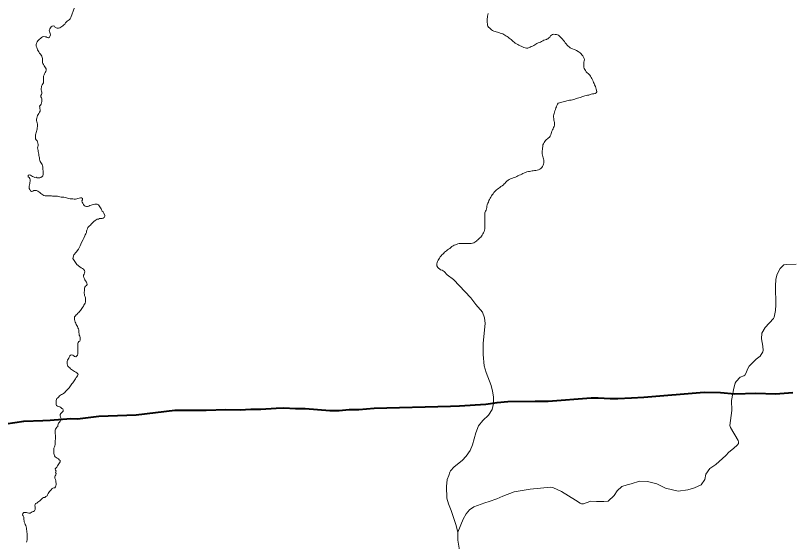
# Model space of a CAD drawing. Extents: x -1643653 to 4543381, y 1624270 to 13878484.
# Drawn here: x 610410 to 612033, y 8911990 to 8913088 of the extents above; entities that cross this region are included whole.
import ezdxf

# ---------------------------------------------------------------- set-up
doc = ezdxf.new("R2010")
doc.units = 0
doc.header["$LTSCALE"] = 160
doc.layers.add('6', color=7, linetype='Continuous', lineweight=13)
doc.layers.add('60', color=7, linetype='Continuous', lineweight=13)

msp = doc.modelspace()

# ---------------------------------------------------------------- linework, layer by layer
at = {"layer": '6'}
for points in [[(610533.2, 8913105.3), (610525.4, 8913084.2)], [(611397.7, 8913092.6), (611396.8, 8913089.8), (611396.4, 8913087.2), (611396, 8913084.5), (611395.7, 8913081.9), (611395.7, 8913079.2), (611395.7, 8913078.9)], [(610525.4, 8913084.2), (610525.2, 8913084), (610523.8, 8913081.7), (610522, 8913079.7), (610520.1, 8913078.1), (610517.9, 8913076.8), (610516.1, 8913074.9), (610514.3, 8913072.9), (610512.9, 8913070.6), (610511.1, 8913068.7), (610509, 8913066.9), (610506.9, 8913065.2), (610504.8, 8913063.8), (610502.6, 8913062.7), (610500.1, 8913062.3), (610497.2, 8913062.1), (610495, 8913062.6), (610492.6, 8913063.5), (610491.2, 8913065.9), (610489, 8913067.2), (610486.6, 8913066.3), (610484.7, 8913064.7), (610482.8, 8913062.8), (610481.3, 8913060.5), (610480.3, 8913058.2), (610480.7, 8913055.6), (610481.7, 8913053.3), (610482.2, 8913050.7), (610482.8, 8913048.2), (610482.2, 8913045.7), (610480.8, 8913043.5), (610478.9, 8913041.8), (610476.4, 8913042.4), (610474.2, 8913043.6), (610471.6, 8913044), (610469.1, 8913044.3), (610466.4, 8913044), (610464.5, 8913042.3), (610462.4, 8913040.8), (610460.3, 8913039.3), (610458.4, 8913037.4), (610456.6, 8913035.5), (610455.2, 8913033.2), (610454.1, 8913030.7), (610453.4, 8913027.8), (610453.2, 8913024.5), (610454.2, 8913022), (610454.9, 8913019.4), (610455.8, 8913017), (610457, 8913014.7), (610458.5, 8913012.5), (610460.3, 8913009.9), (610461.9, 8913007.7), (610463.3, 8913005.6), (610464.7, 8913003.4), (610465.7, 8913001.1), (610466.5, 8912998.6), (610466.2, 8912995.8), (610466, 8912993.3), (610466, 8912990.6), (610466.7, 8912988.2), (610468.1, 8912985.8), (610469.7, 8912983.7), (610471.1, 8912981.4), (610472.7, 8912979.4)], [(611395.7, 8913078.9), (611395.6, 8913076.5), (611395.7, 8913073.8), (611396, 8913071.1), (611396.2, 8913068.6), (611397, 8913066), (611398.5, 8913063.9), (611400.7, 8913062.2), (611402.5, 8913060.4), (611404.7, 8913058.6), (611406.9, 8913057.2), (611409.4, 8913056.1), (611411.9, 8913055.3), (611414.3, 8913054.5), (611417.4, 8913053.4), (611420, 8913052.7), (611422.7, 8913051.8), (611425.5, 8913050.9), (611428.1, 8913050.1), (611430.4, 8913049), (611432.6, 8913047.7), (611434.7, 8913046.2), (611437.3, 8913044.6), (611439.4, 8913043), (611441.7, 8913041.3), (611443.8, 8913039.7), (611445.7, 8913038.1), (611448, 8913036.2), (611449.9, 8913034.5), (611452.1, 8913032.6), (611454.1, 8913030.9), (611456.5, 8913029.3), (611459.3, 8913027.7), (611461.8, 8913026.6), (611464.3, 8913025.3), (611466.6, 8913024.2), (611469.6, 8913022.7), (611472.2, 8913021.6), (611475.1, 8913021), (611477.7, 8913020.6), (611480.2, 8913020.6), (611482.9, 8913021.6), (611485.4, 8913022.6), (611487.7, 8913023.6), (611490.2, 8913024.5), (611492.8, 8913025.7), (611495.1, 8913027), (611497.1, 8913028.5), (611499.5, 8913029.9), (611502, 8913031.3), (611504.6, 8913032), (611507.2, 8913032.7), (611509.2, 8913034.3), (611511.5, 8913035.9), (611514, 8913036.9), (611516.8, 8913037.4), (611519.3, 8913038.6), (611520, 8913038.8), (611522.3, 8913040.1), (611524.5, 8913041.8), (611526.4, 8913043.5), (611528.1, 8913045.8), (611529.9, 8913047.7), (611532.3, 8913049), (611534.8, 8913049.2)], [(611534.8, 8913049.2), (611537.3, 8913048.8), (611540, 8913048.5), (611542.5, 8913048.3), (611544.8, 8913047.1), (611546.9, 8913045.1), (611548.7, 8913043.4), (611551.1, 8913041.3), (611552.8, 8913039.4), (611555.1, 8913036.4), (611556.8, 8913034.2), (611558.5, 8913031.5), (611560.3, 8913029.1), (611562.5, 8913026.8), (611564.6, 8913024.6), (611566.6, 8913022.8), (611568.8, 8913021.3), (611571.4, 8913019.7), (611574.1, 8913018.7), (611577, 8913017.7), (611579.6, 8913016.7), (611582.4, 8913015.1)], [(611582.4, 8913015.1), (611585.3, 8913013.1), (611587.7, 8913011.9), (611589.8, 8913010.3), (611591.8, 8913008.4), (611593.6, 8913006.2), (611595.2, 8913004.2), (611596.8, 8913001.8), (611598.2, 8912998.9), (611598.5, 8912996.2), (611598, 8912993.7), (611597.6, 8912991.2), (611597.5, 8912988.7), (611597.5, 8912985.6), (611597.4, 8912982.9), (611597.5, 8912980.4), (611598, 8912977.9), (611599.4, 8912975.5), (611600.7, 8912973.4), (611602.5, 8912971), (611604.1, 8912968.9), (611606.2, 8912967.2), (611608.2, 8912965.7), (611610, 8912963.7), (611611.6, 8912961.6), (611613.1, 8912959.3), (611614.4, 8912957.1), (611615.5, 8912954.4), (611616.7, 8912951.6), (611617.8, 8912948.7), (611618.8, 8912946.4), (611620, 8912943.5), (611621.5, 8912939.9), (611622.6, 8912937.4), (611623.5, 8912934.9), (611624.2, 8912932.3), (611624.4, 8912929.4), (611623.5, 8912927), (611621.1, 8912925.6), (611618.3, 8912925.2), (611615.7, 8912924.9), (611613.1, 8912924.1), (611610.4, 8912923.3), (611607.7, 8912922.4), (611604.8, 8912921.8), (611602.4, 8912921.2), (611599.8, 8912920.6), (611597.3, 8912920), (611594.7, 8912919), (611592.2, 8912917.8), (611589.6, 8912917), (611586.9, 8912916.3), (611583.9, 8912915.7), (611581.2, 8912915), (611578.8, 8912914), (611576.2, 8912913), (611573.7, 8912912.3), (611570.8, 8912911.9), (611567.5, 8912911.6), (611564.6, 8912910.8), (611561.9, 8912910.3), (611559.5, 8912909.7), (611556.7, 8912908.9), (611554.1, 8912908.1), (611551.6, 8912907.6)], [(610472.7, 8912979.4), (610474.1, 8912977.1), (610474.3, 8912974.6), (610473.3, 8912971.7), (610472.1, 8912969.3), (610470.7, 8912966.8), (610469.7, 8912964.4), (610468.6, 8912962), (610468.2, 8912959.3), (610468.7, 8912956.7), (610468.7, 8912954.1), (610468.7, 8912951.1), (610468.2, 8912948.2), (610466.8, 8912945.8), (610465.7, 8912943.4), (610464.4, 8912941.1), (610463.9, 8912938.6), (610463.8, 8912936), (610463.7, 8912933.4), (610464, 8912930.7), (610465.1, 8912928.2), (610465.2, 8912925.7), (610463.9, 8912923.4), (610462.9, 8912921.1), (610462.7, 8912918.6), (610464.4, 8912916.8), (610465.1, 8912914.2), (610465.1, 8912911.5), (610465, 8912908.8), (610464.4, 8912906.3), (610463.5, 8912903.5), (610461.8, 8912901.5), (610460.4, 8912899.3), (610460.5, 8912896.7), (610460.9, 8912894.1), (610461.2, 8912891.5), (610461.1, 8912889)], [(611551.6, 8912907.6), (611549.1, 8912906.8), (611546.5, 8912906.4), (611544.1, 8912905.3), (611542.3, 8912903.2), (611541.3, 8912900.8), (611540.1, 8912897.8), (611539.2, 8912895.4), (611538.1, 8912892.1), (611537, 8912889.5), (611536.2, 8912886.6), (611535.8, 8912884), (611534.9, 8912881.6), (611534.4, 8912879.1), (611534.4, 8912875.9), (611534.5, 8912873.1), (611534.8, 8912870.2), (611535.5, 8912867.5), (611535.9, 8912864.7), (611536.2, 8912862.1), (611536.2, 8912859.5), (611535.4, 8912856.9), (611534.4, 8912854.6), (611533.1, 8912851.8), (611531.8, 8912849.5), (611530.6, 8912846.9), (611529.7, 8912844.3), (611529.1, 8912841.9), (611528.2, 8912839), (611526.9, 8912836.3), (611525.5, 8912834.1), (611523.2, 8912832.4), (611521.2, 8912830.7), (611519.2, 8912829.2), (611517.3, 8912827.2), (611515.8, 8912825.1), (611514.4, 8912823)], [(610461.1, 8912889), (610460.2, 8912886.6), (610459, 8912884.1), (610457.3, 8912881.8), (610456.1, 8912879.3), (610455.2, 8912876.8), (610454.5, 8912874.4), (610454.1, 8912871.8), (610453.8, 8912869.2), (610454.6, 8912866.6), (610455.5, 8912864), (610455.9, 8912861.6), (610456.1, 8912859), (610455.8, 8912856.5), (610455.5, 8912853.8), (610455.1, 8912851.4), (610454.6, 8912848.8), (610453.9, 8912846.3), (610453.4, 8912843.8), (610452.7, 8912841.3), (610451.9, 8912838.9), (610451.8, 8912836.3), (610451.7, 8912833.7), (610452, 8912831.1), (610453.3, 8912828.9), (610454.9, 8912826.9), (610456.1, 8912824.6), (610456.9, 8912821.9), (610457.3, 8912819.3), (610457.4, 8912816.7), (610456.8, 8912814.2), (610455.9, 8912811.8), (610456.5, 8912809.3), (610457, 8912806.7), (610457.5, 8912804.1), (610458.1, 8912801.3), (610458.6, 8912798.8), (610459, 8912796.3), (610459.4, 8912793.5), (610459.9, 8912791.1), (610460.2, 8912788.5), (610460.6, 8912785.9), (610461.6, 8912783.6), (610462.8, 8912781.4), (610464.2, 8912779.2), (610465.8, 8912777.2), (610466.5, 8912774.8), (610466.8, 8912772.2), (610467, 8912769.3), (610467.2, 8912766.7), (610467.5, 8912764), (610467.6, 8912761.4), (610467.6, 8912758.8), (610467.5, 8912756.3), (610467.1, 8912753.9), (610465.3, 8912752), (610462.9, 8912750.2), (610460.6, 8912749.4), (610457.8, 8912749.3), (610455.3, 8912749.6), (610453, 8912750.6), (610450.4, 8912750.4), (610447.8, 8912751.3), (610445.6, 8912752.5), (610443.4, 8912753.9)], [(611514.4, 8912823), (611513.2, 8912820.6), (611512.1, 8912818.1), (611511.7, 8912814.8), (611511.3, 8912811.7), (611510.9, 8912808.6), (611510.4, 8912805.7), (611510.3, 8912802.6), (611510.2, 8912799.7), (611510.8, 8912797.1), (611511.6, 8912794.2), (611512.6, 8912791.5), (611513.5, 8912789), (611513.7, 8912786.4), (611513.7, 8912783.8), (611513.6, 8912780.8), (611513.3, 8912778.2), (611512.4, 8912775.8), (611511, 8912773.3), (611509.5, 8912771.1), (611507.4, 8912769.1), (611505.2, 8912767.7), (611502.7, 8912766.2), (611499.8, 8912765.3), (611497, 8912764.9), (611494.4, 8912764.6), (611491.8, 8912764.3), (611489.3, 8912763.8), (611486.7, 8912763.4), (611484.2, 8912763), (611481.5, 8912762.6), (611478.4, 8912761.8), (611475.9, 8912760.8), (611473.2, 8912759.7), (611470.2, 8912758.4), (611467.9, 8912757.2), (611465.2, 8912756), (611462.3, 8912755), (611459.4, 8912753.8), (611457.2, 8912752.4), (611454.9, 8912751), (611452.6, 8912750.1), (611449.9, 8912749.3), (611446.9, 8912748.2), (611444.4, 8912747), (611441.5, 8912745.6), (611439.2, 8912744.3), (611436.5, 8912742.4), (611434.8, 8912740.4), (611433.3, 8912738.3), (611431.3, 8912736.6), (611429.4, 8912734.9), (611426.6, 8912732.7), (611424.2, 8912731.1), (611421.6, 8912729.2), (611419.5, 8912727.6), (611417.4, 8912726.1), (611415.1, 8912724.3), (611413.2, 8912722.5), (611411.4, 8912720.7), (611409.7, 8912718.6), (611407.8, 8912716.1), (611406, 8912713.8), (611404.5, 8912711.6), (611403.1, 8912709)], [(610443.4, 8912753.9), (610441.1, 8912755), (610438.7, 8912755.7), (610436.6, 8912754.2), (610436.6, 8912751.7), (610438.3, 8912749.8), (610440, 8912747.9), (610440.5, 8912745.4), (610440.4, 8912742.7), (610440.2, 8912740), (610439.6, 8912737.5), (610438.9, 8912734.9), (610438.6, 8912732.3), (610438.6, 8912729.7), (610438.8, 8912727.2), (610439.8, 8912724.8), (610441.4, 8912722.4), (610443.5, 8912721), (610446.1, 8912721.6), (610448.4, 8912722.8), (610451.3, 8912723.1), (610453.8, 8912722.7), (610456.3, 8912721.6), (610458.5, 8912720.2), (610460.6, 8912718.7), (610462.7, 8912717), (610464.8, 8912715.6), (610466.8, 8912713.9), (610469.1, 8912712.5), (610471.6, 8912711.9), (610474.2, 8912711.9), (610476.9, 8912711.8), (610479.6, 8912711.8), (610482.2, 8912712.1), (610484.9, 8912711.5), (610487.4, 8912711), (610489.9, 8912710.8)], [(610489.9, 8912710.8), (610492.5, 8912710.9), (610495.2, 8912711.1), (610497.8, 8912711.1), (610500.5, 8912710.7), (610502.8, 8912709.7), (610505.4, 8912709.1), (610508.1, 8912708.8), (610510.9, 8912708.7), (610513.6, 8912708.4), (610516.3, 8912707.8), (610518.8, 8912707.1), (610521.4, 8912706.4), (610523.9, 8912705.7), (610526.8, 8912705.4), (610529.8, 8912705.3), (610532.6, 8912705.2), (610535.2, 8912705.2), (610537.9, 8912705.4), (610540.4, 8912706.1), (610543.1, 8912707.2), (610545.6, 8912707.8), (610548.1, 8912707.8), (610550.1, 8912706.2), (610549.6, 8912703.7), (610548.7, 8912701.3), (610549.3, 8912698.8), (610550.4, 8912696.3), (610551.8, 8912694), (610553.3, 8912691.8), (610555.4, 8912690.4), (610558, 8912689.6), (610560.6, 8912689.5), (610563.1, 8912690), (610565.4, 8912691.3), (610567.7, 8912692.3), (610570.3, 8912693.2), (610572.8, 8912693.9), (610575.6, 8912694.6), (610578.2, 8912694.7), (610580.7, 8912694.3), (610583, 8912692.9), (610584.6, 8912691), (610586, 8912688.9), (610587.2, 8912686.6), (610588.6, 8912684.5), (610589.9, 8912682.3), (610591.3, 8912680.1), (610593, 8912678.1), (610594.4, 8912675.4), (610596.4, 8912670.8)], [(611403.1, 8912709), (611401.6, 8912706.8), (611400.3, 8912704.3), (611399.2, 8912701.8), (611398, 8912698.8), (611396.9, 8912696.2), (611395.6, 8912693.2), (611394.7, 8912690.2), (611394.6, 8912687.5), (611394.3, 8912684.4), (611393.4, 8912682), (611392.1, 8912679.5), (611390.9, 8912676.1), (611390.4, 8912673.4), (611390.4, 8912670.8), (611390.6, 8912668.1), (611390.9, 8912665.3), (611390.9, 8912662), (611390.8, 8912659.3), (611390.8, 8912656.5), (611390.8, 8912653.8), (611390.7, 8912651.2), (611390.7, 8912648.4), (611390.7, 8912645.5), (611390.6, 8912642.6), (611390.1, 8912639.8), (611389.2, 8912637.2), (611387.9, 8912634.5), (611386.7, 8912632.2), (611385.1, 8912629.7), (611383.5, 8912627.6), (611382, 8912625.6), (611380.2, 8912623.8), (611378.3, 8912621.9), (611376.3, 8912620.2), (611374.2, 8912618.5), (611373.7, 8912618.1)], [(610596.4, 8912670.8), (610596.7, 8912669.8), (610596.7, 8912669.2), (610596.2, 8912667.9), (610595.2, 8912666.8), (610593.2, 8912665.4), (610590.7, 8912664.7), (610588, 8912664.5), (610585.4, 8912664.6), (610583.1, 8912663.3), (610580.5, 8912662.8), (610578.3, 8912661.4), (610576.1, 8912660.1), (610573.9, 8912658.5), (610571.9, 8912656.7), (610570, 8912654.9), (610568.2, 8912652.8), (610566.5, 8912650.8), (610564.6, 8912648.9), (610562.6, 8912647.3), (610560.9, 8912645.4), (610560.2, 8912642.6), (610559.3, 8912640.2), (610558.6, 8912637.8), (610558.2, 8912635.1), (610557.1, 8912632.7), (610555.7, 8912630.5), (610554.6, 8912628), (610552.4, 8912623.1)], [(610552.4, 8912623.1), (610551.4, 8912620.9), (610547.8, 8912614.2), (610544.7, 8912607.2), (610541.2, 8912600.6), (610536.7, 8912594.4), (610532, 8912588.5), (610530, 8912581.1), (610534.2, 8912574.9), (610538.4, 8912568.3), (610544.2, 8912563.2), (610547.2, 8912561.2), (610549.8, 8912559.8), (610551.9, 8912558.4), (610554, 8912555.9), (610554.6, 8912553.2), (610554.3, 8912550.7), (610553.1, 8912548.5), (610552.2, 8912546.2), (610552.2, 8912543.7), (610552.8, 8912541.2), (610554, 8912538.7), (610555.1, 8912536.3), (610556.5, 8912534), (610558, 8912531.5), (610559, 8912529.1), (610559.4, 8912526.5), (610558.6, 8912524.2), (610556.5, 8912522.9), (610554.7, 8912521.2), (610554.1, 8912518.8), (610554.1, 8912516.3), (610554, 8912513.7), (610553.7, 8912510.7), (610553.5, 8912508.2), (610553.9, 8912505.8), (610554.4, 8912503.4), (610555.2, 8912501), (610556.1, 8912498.6), (610556.2, 8912496), (610556.2, 8912493), (610556.2, 8912490.2), (610555.4, 8912487.9), (610554.1, 8912485.7), (610553, 8912483.5), (610551.7, 8912481.1), (610550.1, 8912478.7), (610548.5, 8912476.6), (610546.9, 8912474.3), (610545.4, 8912472.3), (610543.7, 8912470.3), (610541.9, 8912468.3), (610540.2, 8912466.5), (610538.6, 8912464.7), (610536.7, 8912463.1), (610535.1, 8912461.3), (610533.5, 8912459.2), (610532.9, 8912456.7), (610533.5, 8912453.2), (610533.9, 8912450.9), (610534.8, 8912447.9), (610536, 8912445.6), (610537, 8912443.2), (610537.9, 8912440.8), (610539.3, 8912438.6), (610540.5, 8912436.4), (610541.5, 8912433.9), (610542.2, 8912431.5), (610542.3, 8912428.9), (610542.4, 8912426.3), (610542.7, 8912423.8), (610543.2, 8912421.1), (610544.1, 8912418.9), (610544.7, 8912416.2), (610544.7, 8912413.5), (610544.7, 8912410.9), (610544.2, 8912408.5), (610541.9, 8912407.6), (610540.8, 8912405.4), (610540.2, 8912403.1), (610540.1, 8912402.5), (610540.1, 8912399.6), (610540.1, 8912396.7), (610540.1, 8912394.3), (610540, 8912391.8), (610540, 8912389.2), (610540, 8912386.7), (610539.9, 8912384.2), (610539.9, 8912381.8), (610539.5, 8912379.3), (610538, 8912377.3), (610536.1, 8912375.7), (610533.5, 8912376.1), (610531.9, 8912377.9), (610529.6, 8912379), (610527.3, 8912379.6), (610524.9, 8912379.3), (610523.4, 8912377.3), (610522.3, 8912375.1), (610521.2, 8912372.9), (610519.7, 8912370.7)], [(611373.7, 8912618.1), (611371.9, 8912616.7), (611369.6, 8912615.1), (611367.3, 8912613.8), (611364.8, 8912612.9), (611362.1, 8912612.1), (611359.3, 8912612.2), (611356.5, 8912612.2), (611353.9, 8912612.2), (611351.2, 8912612.3), (611348.3, 8912612.3), (611345.3, 8912612.3), (611342.6, 8912612.4), (611340.1, 8912612.4), (611337.2, 8912612.4), (611334.3, 8912611.5), (611331.7, 8912610.2), (611329.2, 8912609.5), (611326.3, 8912608.5), (611324.2, 8912607.2), (611321.6, 8912605.7), (611319.4, 8912603.9), (611317.2, 8912602.1), (611315, 8912600.3), (611312.9, 8912598.8), (611310.8, 8912597.2), (611308.7, 8912595.7), (611306.6, 8912593.9), (611304.6, 8912592.3), (611302.8, 8912590.3), (611301, 8912588.3), (611299.3, 8912586.4), (611297.5, 8912584.1), (611296.1, 8912581.7), (611294.7, 8912579.5), (611293.2, 8912577.3), (611291.7, 8912574.7), (611290.9, 8912572.3), (611290.4, 8912569.7), (611290.2, 8912566.5), (611290.2, 8912565.6)], [(611290.2, 8912565.6), (611292.4, 8912562.4), (611298.3, 8912557.6), (611301.3, 8912556.6), (611305.3, 8912553.9), (611312.1, 8912547.1), (611324.9, 8912537), (611361.2, 8912499.1), (611371.9, 8912485.1), (611386, 8912468.5), (611390, 8912456.9), (611391.3, 8912445), (611386.8, 8912404.3), (611387.2, 8912380.4), (611389.2, 8912356.6), (611393.3, 8912343), (611403.5, 8912315.9), (611406.7, 8912303.9), (611408.7, 8912292), (611408.7, 8912278.4), (611406.1, 8912265.7), (611398.6, 8912253.7), (611386.1, 8912242.6), (611377.6, 8912231.2), (611371.5, 8912216.5), (611364.5, 8912191.8), (611360.2, 8912179.9), (611351.8, 8912167.9), (611343.1, 8912158.7), (611326.5, 8912145.7), (611318.7, 8912137.6), (611317.3, 8912135), (611315.6, 8912127.5), (611312.1, 8912119.3), (611310.2, 8912105)], [(612041.2, 8912568.8), (612020.6, 8912568.7), (612015.4, 8912567.7), (612007.7, 8912559.9), (612001.2, 8912548)], [(612001.2, 8912548), (611998.8, 8912537.7), (611997.8, 8912523.3), (611998.9, 8912484.2), (611997.9, 8912472.3), (611995, 8912458.1), (611993.6, 8912455.4), (611976.2, 8912436.9), (611969.4, 8912425.1), (611969, 8912412.8), (611971.8, 8912397.5), (611972.1, 8912388.9), (611971.3, 8912385.8), (611966.1, 8912376.9), (611957.4, 8912370.8), (611942.7, 8912356), (611939.6, 8912350.1), (611936.9, 8912341.8), (611934.1, 8912337.6), (611931.6, 8912335.8), (611923.8, 8912332.9), (611915.6, 8912324.2), (611913.7, 8912320.5), (611910.8, 8912309.8), (611905.7, 8912284.3), (611906.7, 8912263.3), (611902.5, 8912231.9), (611903.9, 8912227.7), (611920, 8912201.1), (611920.7, 8912198.1), (611920.3, 8912194.8), (611918.3, 8912191.9), (611910.3, 8912183.8), (611900.1, 8912176.6), (611894.1, 8912169.3), (611873.3, 8912150.5), (611860.8, 8912142.2)], [(610519.7, 8912370.7), (610518.7, 8912368.5), (610518.2, 8912366.1), (610518.1, 8912363.4), (610518.1, 8912360.8), (610518.8, 8912358.4), (610519.4, 8912355.9), (610521.2, 8912353.9), (610523.2, 8912352.3), (610525.1, 8912350.6), (610527.1, 8912349.1), (610529.1, 8912347.7), (610531.2, 8912346.4), (610533.3, 8912344.8), (610535.7, 8912343.6), (610537.9, 8912342.2), (610539.6, 8912340.4), (610541, 8912338.4), (610539.6, 8912336), (610538, 8912333.9), (610536.4, 8912332.1), (610535, 8912329.9), (610533.8, 8912327.7), (610532.3, 8912325.6), (610530.8, 8912323.2), (610529.4, 8912321.2), (610527.7, 8912319.3), (610526.2, 8912317.1), (610524.9, 8912315), (610523.4, 8912312.7), (610521.8, 8912310.6), (610520.1, 8912308.6), (610518, 8912306.7), (610516.1, 8912304.6), (610514.5, 8912302.8), (610512.7, 8912300.9), (610510.5, 8912299.3), (610508.3, 8912297.9), (610506.3, 8912296.6), (610504.2, 8912295.2), (610502.1, 8912293.9), (610500.2, 8912292.1), (610498.5, 8912290.2), (610496.6, 8912288.7), (610495.3, 8912286.6), (610495.2, 8912284.2), (610495.2, 8912281.6), (610495.2, 8912278.9), (610495.1, 8912276.2), (610495.3, 8912273.8), (610497.6, 8912272.7), (610500.1, 8912272.1), (610502.5, 8912270.9), (610504.5, 8912269.4), (610506.7, 8912267.9), (610508.7, 8912266.7), (610509.8, 8912264.5), (610509.3, 8912262.1), (610507.4, 8912260.2), (610505.8, 8912258.6), (610504.5, 8912257.3), (610503.3, 8912254.8), (610503.5, 8912252.1), (610504.2, 8912249.7), (610505.5, 8912246.7)], [(610505.5, 8912246.7), (610503.5, 8912241.1), (610501.9, 8912239.1), (610500.1, 8912237.3), (610498.8, 8912235.2), (610498.4, 8912232.7), (610498.2, 8912230.3), (610496.2, 8912228.8), (610495, 8912226.7), (610493.4, 8912224.6), (610492.6, 8912222.3), (610492.7, 8912219.8), (610493, 8912217.4), (610493, 8912214.6), (610493.3, 8912212.2), (610493.3, 8912209.2), (610493.4, 8912206.8), (610493.6, 8912206.4), (610493.6, 8912203.6), (610493, 8912200.5), (610492.9, 8912197.8), (610492.8, 8912195), (610492.8, 8912192.5), (610492.2, 8912190), (610491.2, 8912187.4), (610489.9, 8912184.6), (610489.9, 8912182), (610489.8, 8912179.4), (610489.8, 8912176.5), (610490, 8912173.9), (610490.5, 8912171.4), (610491.5, 8912168.9), (610493, 8912166.6), (610495.1, 8912165.4), (610497.3, 8912163.9), (610499.5, 8912162.7), (610499.8, 8912162.4)], [(610499.8, 8912162.4), (610501.3, 8912160.7), (610503, 8912158.8), (610503.5, 8912156.3), (610501.6, 8912154.4), (610500.4, 8912152.2), (610499, 8912150), (610497.5, 8912147.7), (610496.4, 8912145.4), (610494.6, 8912143.7), (610493.1, 8912141.6), (610493.6, 8912139.1), (610494.7, 8912136.7), (610493.6, 8912134.1), (610494.6, 8912131.7), (610494, 8912129.1), (610492.5, 8912127.1), (610492, 8912124.7), (610492.1, 8912122.4), (610493.4, 8912119.3), (610494.1, 8912116.8), (610494.3, 8912114.1), (610494.7, 8912111.5), (610494.8, 8912108.9), (610494.5, 8912106.4), (610493.5, 8912104), (610492, 8912101.9), (610490.2, 8912101.8), (610488.2, 8912101), (610486.2, 8912100.2), (610484.6, 8912098), (610482.7, 8912096.1), (610480.7, 8912094.3), (610479.3, 8912092.2), (610478.1, 8912089.9), (610477, 8912087.6), (610475.9, 8912085.2), (610473.5, 8912083.9), (610471.1, 8912082), (610468.6, 8912081.7), (610466.4, 8912080.4), (610464.5, 8912078.3), (610462.6, 8912076.7), (610460.5, 8912075.1), (610458.6, 8912073.3), (610456.6, 8912071.8), (610454.5, 8912070.2), (610452, 8912069.5), (610450.7, 8912067.2), (610450.2, 8912064.6), (610450.7, 8912061.9), (610451.3, 8912059.4), (610450.9, 8912056.9), (610449.6, 8912054.2), (610447.6, 8912052.6), (610445, 8912051.7), (610442.8, 8912050.2), (610440.6, 8912048.9), (610437.9, 8912049.2), (610435.2, 8912049.8), (610432.8, 8912050.7), (610430.2, 8912050.7), (610427.5, 8912050.5), (610424.9, 8912048.6), (610424.8, 8912045.7)], [(611860.8, 8912142.2), (611860.8, 8912142.2), (611852.4, 8912130.6), (611850.2, 8912119.3), (611842.5, 8912108), (611828.6, 8912102), (611814.7, 8912097.6), (611794.8, 8912095), (611768, 8912101.1), (611749.8, 8912110.6), (611730.3, 8912115), (611713.8, 8912115.8), (611696.5, 8912110.6), (611687.8, 8912108), (611677, 8912104.6), (611667, 8912095.5), (611661, 8912085.9), (611648.4, 8912074.2), (611639.3, 8912073.4), (611623.7, 8912073.4), (611612, 8912073.8), (611602.6, 8912070.7), (611597.1, 8912068.2), (611592.8, 8912068.2), (611589.7, 8912069.6), (611580.1, 8912076.4), (611551.1, 8912094.4), (611534.3, 8912102.2), (611528.4, 8912103.2), (611485, 8912099.4), (611451.7, 8912093.5), (611428, 8912084.7), (611415.6, 8912079), (611399.9, 8912073.1), (611390.8, 8912070.6), (611367.9, 8912061.9), (611358.4, 8912055.9), (611351.5, 8912047.5), (611345.1, 8912036.7), (611334, 8912009.2), (611334.2, 8911992.8), (611338.5, 8911967.8)], [(611310.2, 8912105), (611311.4, 8912080.3), (611314.6, 8912068.4), (611320.3, 8912054.6), (611330, 8912025.5), (611334, 8912009.2)], [(610424.8, 8912045.7), (610426.1, 8912043.4), (610427, 8912041), (610427.6, 8912038.5), (610427.5, 8912035.9), (610427.8, 8912033.2), (610428.3, 8912030.7), (610429.3, 8912028), (610430.3, 8912025.6), (610431.2, 8912023.1), (610432.1, 8912020.7), (610433.2, 8912017.7), (610433.2, 8912015), (610433.8, 8912012.3), (610433.9, 8912009), (610434, 8912006.4), (610434.4, 8912003.8), (610434.6, 8912001.3), (610434.6, 8911998.4), (610434.6, 8911995.9), (610434.1, 8911993.2), (610433.3, 8911990.7), (610432.7, 8911988.2)]]:
    msp.add_lwpolyline(points, dxfattribs=at)
at = {"layer": '6', "lineweight": 40}
for points in [[(611495.6, 8912282.8), (611522.6, 8912283.1), (611612.8, 8912289.8), (611627.7, 8912289.9), (611652.6, 8912288.3), (611668.8, 8912288.2), (611697.4, 8912289.8), (611723, 8912291.6), (611849.1, 8912301.5)], [(611849.1, 8912301.5), (611883.1, 8912301.1), (611912.9, 8912298.6), (611956.6, 8912299.4), (611998, 8912298.2), (612034.4, 8912300.8)], [(611319, 8912272.7), (611337.8, 8912273.2), (611392.4, 8912276.9), (611416.3, 8912280.4), (611438.8, 8912282.1), (611495.6, 8912282.8)], [(610786.1, 8912264.2), (610808.2, 8912264.2), (610849.7, 8912265.4), (610879.2, 8912265), (610901.3, 8912266.3), (610922.7, 8912266), (610954.4, 8912268.5), (610970.6, 8912268.9), (610994.9, 8912267.6), (611015.5, 8912267.9), (611066.4, 8912263.8), (611086.2, 8912263.8), (611106.9, 8912265.3), (611127.5, 8912265.4), (611159.2, 8912268), (611319, 8912272.7)], [(610466.9, 8912242.9), (610482.4, 8912243.5), (610525.8, 8912246.8), (610539.3, 8912246.3), (610584, 8912251.7), (610662.1, 8912254.7), (610743.1, 8912264.2), (610786.1, 8912264.2)], [(610285.8, 8912217.9), (610316.6, 8912223.6), (610352, 8912229.1), (610370.3, 8912232.9), (610427.3, 8912241.3), (610466.9, 8912242.9)]]:
    msp.add_lwpolyline(points, dxfattribs=at)
at = {"layer": '60', "lineweight": 25}
msp.add_spline([(814781, 9009175.5), (814787.2, 9009173.4), (814796.9, 9009173.4), (814799.4, 9009172.4), (814805.1, 9009174.5), (814805.6, 9009176.5), (814811.7, 9009179.5), (814811.7, 9009179.5), (814801.5, 9009181), (814790.7, 9009181.5), (814784.1, 9009183.1), (814777.4, 9009185.1), (814778.4, 9009175.5)], degree=3, dxfattribs=at)

doc.saveas('drawing.dxf')
